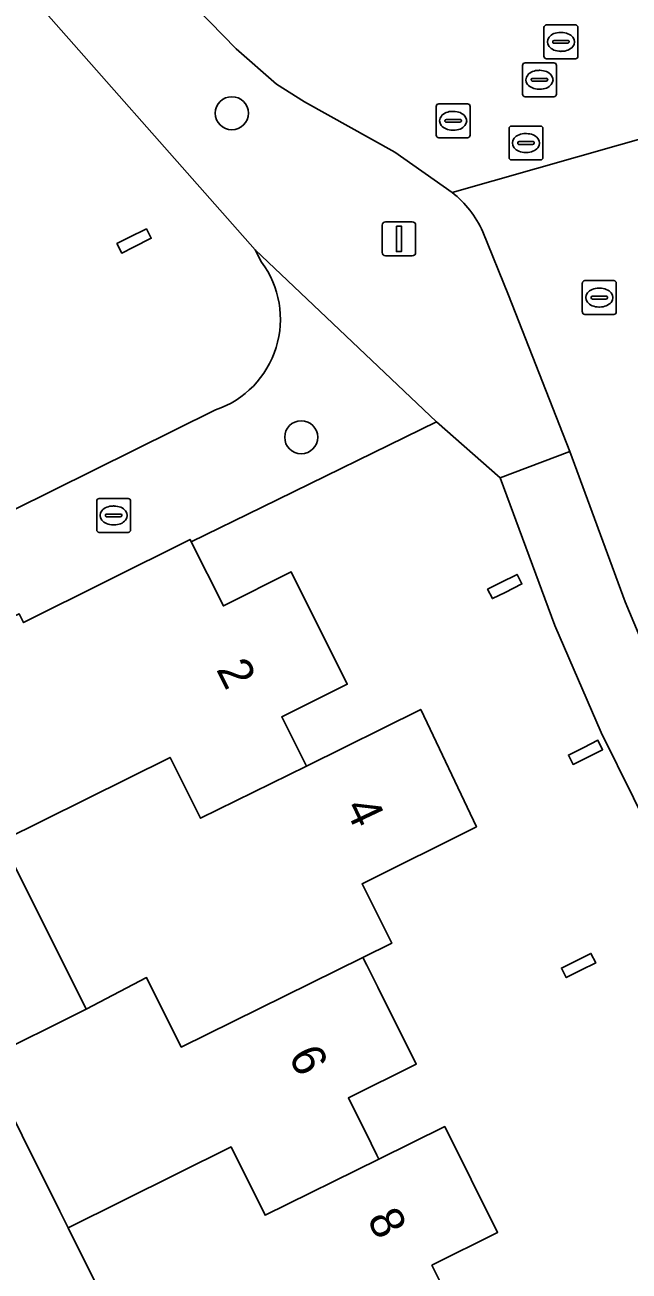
# Model space of a CAD drawing. Extents: x 157793 to 159380, y 380877 to 382313.
# Drawn here: x 158297.85 to 158315.69, y 381568.41 to 381605.23 of the extents above; entities that cross this region are included whole.
import ezdxf

# ---------------------------------------------------------------- set-up
doc = ezdxf.new("R2010")
doc.units = 0
for name, color, linetype in [('IMGEO_Boom', 7, 'Continuous'), ('IMGEO_Erf', 7, 'Continuous'), ('IMGEO_Kolk', 7, 'Continuous'), ('IMGEO_Lichtmast', 7, 'Continuous'), ('IMGEO_Pand', 7, 'Continuous'), ('IMGEO_Pand_nummerreeks', 7, 'Continuous'), ('IMGEO_Rijbaan_lokaal_open', 7, 'Continuous'), ('IMGEO_Rioolput', 7, 'Continuous'), ('IMGEO_Voetpad_open', 7, 'Continuous')]:
    doc.layers.add(name, color=color, linetype=linetype)

msp = doc.modelspace()

# ---------------------------------------------------------------- linework, layer by layer
at = {"layer": 'IMGEO_Boom'}
for centre in [(158303.962, 381602.624), (158306.011, 381593.049)]:
    msp.add_circle(centre, 0.489, dxfattribs=at)
at = {"layer": 'IMGEO_Erf'}
for points in [[(158304.839, 381598.226), (158304.646, 381598.587), (158290.211, 381614.948), (158288.497, 381616.726), (158288.122, 381616.541), (158287.742, 381616.353), (158287.57, 381616.702), (158287.95, 381616.889), (158288.214, 381617.02), (158283.808, 381622.001), (158283.116, 381622.732), (158282.361, 381623.399)], [(158296.286, 381590.293), (158303.483, 381593.856)], [(158314.872, 381584.329), (158313.497, 381587.49), (158311.884, 381591.846), (158310.003, 381593.502), (158304.857, 381590.985), (158302.765, 381589.963), (158303.714, 381588.063), (158305.716, 381589.068), (158307.372, 381585.752), (158305.435, 381584.784), (158306.162, 381583.331), (158309.54, 381585.006), (158311.182, 381581.541), (158307.81, 381579.853), (158308.686, 381578.099), (158307.832, 381577.677), (158307.948, 381577.445), (158308.269, 381576.803), (158309.405, 381574.528), (158307.402, 381573.527), (158308.077, 381572.176), (158308.247, 381571.835), (158308.304, 381571.72), (158310.247, 381572.679), (158311.809, 381569.551), (158309.868, 381568.581), (158310.723, 381566.869)], [(158326.321, 381561.157), (158314.872, 381584.329)], [(158296.473, 381535.739), (158301.891, 381537.363), (158306.827, 381539.237), (158305.534, 381541.827), (158303.3, 381546.301), (158302.928, 381547.046), (158305.969, 381548.565), (158303.599, 381553.31), (158306.57, 381554.794), (158306.486, 381554.962), (158306.229, 381555.476), (158304.092, 381559.756), (158301.594, 381564.757), (158299.133, 381569.684), (158298.887, 381570.176), (158296.653, 381574.649), (158299.665, 381576.153), (158297.184, 381581.12)]]:
    msp.add_lwpolyline(points, dxfattribs=at)
for points in [[(158301.441, 381599.207), (158301.58, 381598.928), (158301.062, 381598.669), (158300.709, 381598.493), (158300.57, 381598.772), (158300.924, 381598.949)], [(158311.655, 381588.28), (158311.516, 381588.559), (158311.889, 381588.745), (158312.387, 381588.994), (158312.526, 381588.715), (158312.028, 381588.466)], [(158314.492, 381583.606), (158314.039, 381583.38), (158313.9, 381583.659), (158314.353, 381583.885), (158314.771, 381584.094), (158314.91, 381583.815)], [(158313.835, 381577.083), (158313.696, 381577.362), (158314.128, 381577.578), (158314.567, 381577.797), (158314.706, 381577.518), (158314.267, 381577.299)]]:
    msp.add_lwpolyline(points, close=True, dxfattribs=at)
msp.add_arc((158302.561, 381596.538), 2.836, 288.9802, 36.5418, dxfattribs=at)
at = {"layer": 'IMGEO_Kolk'}
for p, q in [((158314.311, 381596.751), (158314.311, 381597.603)), ((158314.386, 381597.677), (158315.238, 381597.677)), ((158314.799, 381597.457), (158314.824, 381597.457)), ((158315.312, 381597.603), (158315.312, 381596.751)), ((158314.57, 381597.171), (158314.57, 381597.183)), ((158315.008, 381597.134), (158314.61, 381597.134)), ((158314.613, 381597.22), (158315.011, 381597.22)), ((158315.054, 381597.183), (158315.054, 381597.171)), ((158315.238, 381596.677), (158314.386, 381596.677)), ((158314.822, 381596.897), (158314.797, 381596.897)), ((158299.971, 381590.312), (158299.971, 381591.164)), ((158300.046, 381591.238), (158300.898, 381591.238)), ((158300.972, 381591.164), (158300.972, 381590.312)), ((158300.23, 381590.732), (158300.23, 381590.744)), ((158300.273, 381590.781), (158300.671, 381590.781)), ((158300.459, 381591.018), (158300.484, 381591.018)), ((158300.714, 381590.744), (158300.714, 381590.732)), ((158300.668, 381590.695), (158300.27, 381590.695)), ((158300.482, 381590.458), (158300.457, 381590.458)), ((158300.898, 381590.238), (158300.046, 381590.238))]:
    msp.add_line(p, q, dxfattribs=at)
for points in [[(158314.311, 381596.751), (158314.311, 381597.603)], [(158314.386, 381597.677), (158315.238, 381597.677)], [(158315.312, 381597.603), (158315.312, 381596.751)], [(158315.238, 381596.677), (158314.386, 381596.677)], [(158299.971, 381590.312), (158299.971, 381591.164)], [(158300.046, 381591.238), (158300.898, 381591.238)], [(158300.972, 381591.164), (158300.972, 381590.312)], [(158300.898, 381590.238), (158300.046, 381590.238)]]:
    msp.add_lwpolyline(points, dxfattribs=at)
for centre, radius, start, end in [((158314.388, 381597.601), 0.0765, 91.552, 178.448), ((158314.388, 381597.601), 0.0765, 91.552, 178.448), ((158315.236, 381597.601), 0.0765, 1.552, 88.448), ((158315.236, 381597.601), 0.0765, 1.552, 88.448), ((158314.61, 381597.18), 0.0403, 85.8775, 175.7526), ((158314.607, 381597.17), 0.0366, 178.938, 274.7102), ((158315.011, 381597.177), 0.043, 264.8664, 352.4533), ((158315.015, 381597.182), 0.0386, 1.7309, 96.639), ((158314.388, 381596.753), 0.0765, 181.552, 268.448), ((158314.388, 381596.753), 0.0765, 181.552, 268.448), ((158315.236, 381596.753), 0.0765, 271.552, 358.448), ((158315.236, 381596.753), 0.0765, 271.552, 358.448), ((158300.048, 381591.162), 0.0765, 91.552, 178.448), ((158300.048, 381591.162), 0.0765, 91.552, 178.448), ((158300.896, 381591.162), 0.0765, 1.552, 88.448), ((158300.896, 381591.162), 0.0765, 1.552, 88.448), ((158300.27, 381590.741), 0.0403, 85.8775, 175.7526), ((158300.267, 381590.731), 0.0366, 178.938, 274.7102), ((158300.671, 381590.738), 0.043, 264.8664, 352.4533), ((158300.675, 381590.743), 0.0386, 1.7309, 96.639), ((158300.048, 381590.314), 0.0765, 181.552, 268.448), ((158300.048, 381590.314), 0.0765, 181.552, 268.448), ((158300.896, 381590.314), 0.0765, 271.552, 358.448), ((158300.896, 381590.314), 0.0765, 271.552, 358.448)]:
    msp.add_arc(centre, radius, start, end, dxfattribs=at)
for centre, major_axis, ratio, start_param, end_param in [((158314.798, 381597.177), (-0.387, 0.002), 0.722429, 4.712389, 7.853982), ((158314.823, 381597.177), (-0.39, 0.002), 0.717154, 1.570796, 4.712389), ((158300.458, 381590.738), (-0.387, 0.002), 0.722429, 4.712389, 7.853982), ((158300.483, 381590.738), (-0.39, 0.002), 0.717154, 1.570796, 4.712389)]:
    msp.add_ellipse(centre, major_axis=major_axis, ratio=ratio, start_param=start_param, end_param=end_param, dxfattribs=at)
at = {"layer": 'IMGEO_Lichtmast'}
for p, q in [((158308.4, 381598.512), (158308.4, 381599.312)), ((158308.4, 381599.312), (158308.4, 381598.512)), ((158308.5, 381599.412), (158309.29, 381599.412)), ((158309.29, 381599.412), (158308.5, 381599.412)), ((158309.39, 381599.312), (158309.39, 381598.512)), ((158309.39, 381598.512), (158309.39, 381599.312)), ((158309.29, 381598.412), (158308.5, 381598.412)), ((158308.5, 381598.412), (158309.29, 381598.412))]:
    msp.add_line(p, q, dxfattribs=at)
msp.add_lwpolyline([(158308.82, 381599.287), (158308.97, 381599.287), (158308.97, 381598.537), (158308.82, 381598.537), (158308.82, 381599.287)], dxfattribs=at)
for centre, start, end in [((158308.5, 381599.312), 90, 180), ((158308.5, 381599.312), 90, 180), ((158309.29, 381599.312), 0, 90), ((158309.29, 381599.312), 360, 90), ((158308.5, 381598.512), 180, 270), ((158308.5, 381598.512), 180, 270), ((158309.29, 381598.512), 270, 0), ((158309.29, 381598.512), 270, 0)]:
    msp.add_arc(centre, 0.1, start, end, dxfattribs=at)
at = {"layer": 'IMGEO_Pand'}
for points in [[(158300.924, 381598.949), (158300.57, 381598.772), (158300.709, 381598.493), (158301.062, 381598.669), (158301.58, 381598.928), (158301.441, 381599.207)], [(158306.162, 381583.331), (158305.435, 381584.784), (158307.372, 381585.752), (158305.716, 381589.068), (158303.714, 381588.063), (158302.765, 381589.963), (158302.731, 381590.031), (158297.811, 381587.574), (158297.681, 381587.833), (158297.537, 381587.761), (158294.6, 381586.294), (158294.756, 381585.981), (158297.184, 381581.12), (158302.139, 381583.588), (158303.038, 381581.789)], [(158311.889, 381588.745), (158311.516, 381588.559), (158311.655, 381588.28), (158312.028, 381588.466), (158312.526, 381588.715), (158312.387, 381588.994)], [(158311.182, 381581.541), (158309.54, 381585.006), (158306.162, 381583.331), (158303.038, 381581.789), (158302.139, 381583.588), (158297.184, 381581.12), (158299.665, 381576.153), (158301.444, 381577.084), (158302.468, 381575.029), (158307.832, 381577.677), (158308.686, 381578.099), (158307.81, 381579.853)], [(158314.91, 381583.815), (158314.771, 381584.094), (158314.353, 381583.885), (158313.9, 381583.659), (158314.039, 381583.38), (158314.492, 381583.606)], [(158307.832, 381577.677), (158302.468, 381575.029), (158301.444, 381577.084), (158299.665, 381576.153), (158296.653, 381574.649), (158298.887, 381570.176), (158299.133, 381569.684), (158303.938, 381572.079), (158304.944, 381570.061), (158308.304, 381571.72), (158308.247, 381571.835), (158308.077, 381572.176), (158307.402, 381573.527), (158309.405, 381574.528), (158308.269, 381576.803), (158307.948, 381577.445)], [(158314.706, 381577.518), (158314.567, 381577.797), (158314.128, 381577.578), (158313.696, 381577.362), (158313.835, 381577.083), (158314.267, 381577.299)], [(158309.868, 381568.581), (158311.809, 381569.551), (158310.247, 381572.679), (158308.304, 381571.72), (158304.944, 381570.061), (158303.938, 381572.079), (158299.133, 381569.684), (158301.594, 381564.757), (158306.413, 381567.113), (158307.37, 381565.192), (158310.723, 381566.869)]]:
    msp.add_lwpolyline(points, close=True, dxfattribs=at)
at = {"layer": 'IMGEO_Rijbaan_lokaal_open'}
for points in [[(158307.632, 381608.303), (158305.402, 381610.721), (158294.557, 381623.1), (158289.912, 381628.021), (158289.436, 381628.504), (158285.728, 381624.845), (158286.794, 381623.735), (158289.868, 381620.297), (158291.098, 381618.921), (158294.153, 381615.504), (158294.454, 381615.166), (158297.663, 381611.546), (158298.877, 381610.178), (158301.455, 381607.269), (158301.773, 381606.911), (158304.092, 381604.53), (158305.281, 381603.486), (158306.107, 381602.96), (158308.774, 381601.478), (158310.468, 381600.286), (158317.867, 381602.39), (158325.082, 381605.727)], [(158317.867, 381602.39), (158310.468, 381600.286)], [(158311.373, 381599.121), (158312.131, 381597.246), (158313.944, 381592.625), (158315.575, 381588.183), (158316.548, 381585.866), (158326.163, 381566.514), (158330.64, 381564.394), (158335.44, 381554.562), (158339.576, 381556.583), (158334.139, 381567.739), (158333.98, 381568.016), (158329.502, 381570.078), (158320.88, 381587.535)]]:
    msp.add_lwpolyline(points, dxfattribs=at)
msp.add_arc((158308.545, 381597.858), 3.097, 24.064, 51.6178, dxfattribs=at)
at = {"layer": 'IMGEO_Rioolput'}
for p, q in [((158313.179, 381604.307), (158313.179, 381605.159)), ((158313.254, 381605.233), (158314.106, 381605.233)), ((158314.18, 381605.159), (158314.18, 381604.307)), ((158313.438, 381604.727), (158313.438, 381604.739)), ((158313.481, 381604.776), (158313.879, 381604.776)), ((158313.667, 381605.013), (158313.692, 381605.013)), ((158313.922, 381604.739), (158313.922, 381604.727)), ((158313.876, 381604.69), (158313.478, 381604.69)), ((158313.69, 381604.453), (158313.665, 381604.453)), ((158312.545, 381603.186), (158312.545, 381604.038)), ((158312.62, 381604.112), (158313.472, 381604.112)), ((158314.106, 381604.233), (158313.254, 381604.233)), ((158313.546, 381604.038), (158313.546, 381603.186)), ((158312.804, 381603.606), (158312.804, 381603.618)), ((158312.847, 381603.655), (158313.245, 381603.655)), ((158313.033, 381603.892), (158313.058, 381603.892)), ((158313.288, 381603.618), (158313.288, 381603.606)), ((158313.242, 381603.569), (158312.844, 381603.569)), ((158313.056, 381603.332), (158313.031, 381603.332)), ((158310.071, 381602.9), (158310.923, 381602.9)), ((158313.472, 381603.112), (158312.62, 381603.112)), ((158309.996, 381601.974), (158309.996, 381602.826)), ((158310.484, 381602.68), (158310.509, 381602.68)), ((158310.997, 381602.826), (158310.997, 381601.974)), ((158310.255, 381602.394), (158310.255, 381602.406)), ((158310.693, 381602.357), (158310.295, 381602.357)), ((158310.298, 381602.443), (158310.696, 381602.443)), ((158310.507, 381602.12), (158310.482, 381602.12)), ((158310.739, 381602.406), (158310.739, 381602.394)), ((158312.147, 381601.317), (158312.147, 381602.169)), ((158312.222, 381602.243), (158313.074, 381602.243)), ((158313.148, 381602.169), (158313.148, 381601.317)), ((158310.923, 381601.9), (158310.071, 381601.9)), ((158312.406, 381601.737), (158312.406, 381601.749)), ((158312.449, 381601.786), (158312.847, 381601.786)), ((158312.635, 381602.023), (158312.66, 381602.023)), ((158312.89, 381601.749), (158312.89, 381601.737)), ((158312.844, 381601.7), (158312.446, 381601.7)), ((158312.658, 381601.463), (158312.633, 381601.463)), ((158313.074, 381601.243), (158312.222, 381601.243))]:
    msp.add_line(p, q, dxfattribs=at)
for points in [[(158313.179, 381604.307), (158313.179, 381605.159)], [(158313.254, 381605.233), (158314.106, 381605.233)], [(158314.18, 381605.159), (158314.18, 381604.307)], [(158312.545, 381603.186), (158312.545, 381604.038)], [(158312.62, 381604.112), (158313.472, 381604.112)], [(158314.106, 381604.233), (158313.254, 381604.233)], [(158313.546, 381604.038), (158313.546, 381603.186)], [(158310.071, 381602.9), (158310.923, 381602.9)], [(158313.472, 381603.112), (158312.62, 381603.112)], [(158309.996, 381601.974), (158309.996, 381602.826)], [(158310.997, 381602.826), (158310.997, 381601.974)], [(158312.147, 381601.317), (158312.147, 381602.169)], [(158312.222, 381602.243), (158313.074, 381602.243)], [(158313.148, 381602.169), (158313.148, 381601.317)], [(158310.923, 381601.9), (158310.071, 381601.9)], [(158313.074, 381601.243), (158312.222, 381601.243)]]:
    msp.add_lwpolyline(points, dxfattribs=at)
for centre, radius, start, end in [((158313.256, 381605.157), 0.0765, 91.552, 178.448), ((158313.256, 381605.157), 0.0765, 91.552, 178.448), ((158314.104, 381605.157), 0.0765, 1.552, 88.448), ((158314.104, 381605.157), 0.0765, 1.552, 88.448), ((158313.478, 381604.736), 0.0403, 85.8775, 175.7526), ((158313.475, 381604.726), 0.0366, 178.938, 274.7102), ((158313.879, 381604.733), 0.043, 264.8664, 352.4533), ((158313.883, 381604.738), 0.0386, 1.7309, 96.639), ((158312.622, 381604.036), 0.0765, 91.552, 178.448), ((158312.622, 381604.036), 0.0765, 91.552, 178.448), ((158313.256, 381604.309), 0.0765, 181.552, 268.448), ((158313.256, 381604.309), 0.0765, 181.552, 268.448), ((158313.47, 381604.036), 0.0765, 1.552, 88.448), ((158313.47, 381604.036), 0.0765, 1.552, 88.448), ((158314.104, 381604.309), 0.0765, 271.552, 358.448), ((158314.104, 381604.309), 0.0765, 271.552, 358.448), ((158312.844, 381603.615), 0.0403, 85.8775, 175.7526), ((158312.841, 381603.605), 0.0366, 178.938, 274.7102), ((158313.245, 381603.612), 0.043, 264.8664, 352.4533), ((158313.249, 381603.617), 0.0386, 1.7309, 96.639), ((158310.073, 381602.824), 0.0765, 91.552, 178.448), ((158310.073, 381602.824), 0.0765, 91.552, 178.448), ((158310.921, 381602.824), 0.0765, 1.552, 88.448), ((158310.921, 381602.824), 0.0765, 1.552, 88.448), ((158312.622, 381603.188), 0.0765, 181.552, 268.448), ((158312.622, 381603.188), 0.0765, 181.552, 268.448), ((158313.47, 381603.188), 0.0765, 271.552, 358.448), ((158313.47, 381603.188), 0.0765, 271.552, 358.448), ((158310.295, 381602.403), 0.0403, 85.8775, 175.7526), ((158310.292, 381602.393), 0.0366, 178.938, 274.7102), ((158310.696, 381602.4), 0.043, 264.8664, 352.4533), ((158310.7, 381602.405), 0.0386, 1.7309, 96.639), ((158312.224, 381602.167), 0.0765, 91.552, 178.448), ((158312.224, 381602.167), 0.0765, 91.552, 178.448), ((158313.072, 381602.167), 0.0765, 1.552, 88.448), ((158313.072, 381602.167), 0.0765, 1.552, 88.448), ((158310.073, 381601.976), 0.0765, 181.552, 268.448), ((158310.073, 381601.976), 0.0765, 181.552, 268.448), ((158310.921, 381601.976), 0.0765, 271.552, 358.448), ((158310.921, 381601.976), 0.0765, 271.552, 358.448), ((158312.446, 381601.746), 0.0403, 85.8775, 175.7526), ((158312.851, 381601.748), 0.0386, 1.7309, 96.639), ((158312.443, 381601.736), 0.0366, 178.938, 274.7102), ((158312.847, 381601.743), 0.043, 264.8664, 352.4533), ((158312.224, 381601.319), 0.0765, 181.552, 268.448), ((158312.224, 381601.319), 0.0765, 181.552, 268.448), ((158313.072, 381601.319), 0.0765, 271.552, 358.448), ((158313.072, 381601.319), 0.0765, 271.552, 358.448)]:
    msp.add_arc(centre, radius, start, end, dxfattribs=at)
for centre, major_axis, ratio, start_param, end_param in [((158313.666, 381604.733), (-0.387, 0.002), 0.722429, 4.712389, 7.853982), ((158313.691, 381604.733), (-0.39, 0.002), 0.717154, 1.570796, 4.712389), ((158313.032, 381603.612), (-0.387, 0.002), 0.722429, 4.712389, 7.853982), ((158313.057, 381603.612), (-0.39, 0.002), 0.717154, 1.570796, 4.712389), ((158310.483, 381602.4), (-0.387, 0.002), 0.722429, 4.712389, 7.853982), ((158310.508, 381602.4), (-0.39, 0.002), 0.717154, 1.570796, 4.712389), ((158312.634, 381601.743), (-0.387, 0.002), 0.722429, 4.712389, 7.853982), ((158312.659, 381601.743), (-0.39, 0.002), 0.717154, 1.570796, 4.712389)]:
    msp.add_ellipse(centre, major_axis=major_axis, ratio=ratio, start_param=start_param, end_param=end_param, dxfattribs=at)
at = {"layer": 'IMGEO_Voetpad_open'}
for points in [[(158277.038, 381625.757), (158277.874, 381625.593), (158278.843, 381625.319), (158279.783, 381624.959), (158280.688, 381624.517), (158281.549, 381623.995), (158282.361, 381623.399), (158283.116, 381622.732), (158283.808, 381622.001), (158288.214, 381617.02), (158288.52, 381617.171), (158288.692, 381616.822), (158288.497, 381616.726), (158290.211, 381614.948), (158304.646, 381598.587), (158310.003, 381593.502), (158311.884, 381591.846), (158313.944, 381592.625), (158312.131, 381597.246), (158311.373, 381599.121)], [(158310.468, 381600.286), (158308.774, 381601.478), (158306.107, 381602.96), (158305.281, 381603.486), (158304.092, 381604.53), (158301.773, 381606.911), (158301.455, 381607.269), (158298.877, 381610.178), (158297.663, 381611.546), (158294.454, 381615.166), (158294.153, 381615.504), (158291.098, 381618.921), (158289.868, 381620.297), (158286.794, 381623.735)], [(158297.811, 381587.574), (158302.731, 381590.031), (158302.765, 381589.963), (158304.857, 381590.985), (158310.003, 381593.502), (158304.646, 381598.587), (158304.839, 381598.226)], [(158303.483, 381593.856), (158296.286, 381590.293), (158293.332, 381588.834), (158288.146, 381586.271), (158285.841, 381585.132), (158280.055, 381582.245), (158278.1, 381581.269), (158276.724, 381580.589), (158277.547, 381578.996), (158276.93, 381578.695), (158282.504, 381567.278), (158284.536, 381559.787), (158283.939, 381558.16), (158286.386, 381552.977), (158289.003, 381547.469), (158289.365, 381543.069), (158289.434, 381541.995), (158293.155, 381534.4), (158294.368, 381532.021), (158295.677, 381532.399), (158301.895, 381534.304), (158307.584, 381536.386)], [(158330.64, 381564.394), (158326.163, 381566.514), (158316.548, 381585.866), (158315.575, 381588.183), (158313.944, 381592.625), (158311.884, 381591.846), (158313.497, 381587.49), (158314.872, 381584.329), (158326.321, 381561.157)]]:
    msp.add_lwpolyline(points, dxfattribs=at)
for centre, radius, start, end in [((158308.545, 381597.858), 3.097, 24.064, 51.6178), ((158302.561, 381596.538), 2.836, 288.9802, 36.5418)]:
    msp.add_arc(centre, radius, start, end, dxfattribs=at)

# ---------------------------------------------------------------- texts
at = {"layer": 'IMGEO_Pand_nummerreeks'}
for s, rotation, p in [('2', 296.5374, (158303.486, 381586.193)), ('4', 295.3532, (158307.278, 381582.118)), ('6', 296.5392, (158305.619, 381574.768)), ('8', 296.5392, (158307.942, 381569.954))]:
    msp.add_text(s, height=1, rotation=rotation, dxfattribs=at).set_placement(p)

doc.saveas('drawing.dxf')
